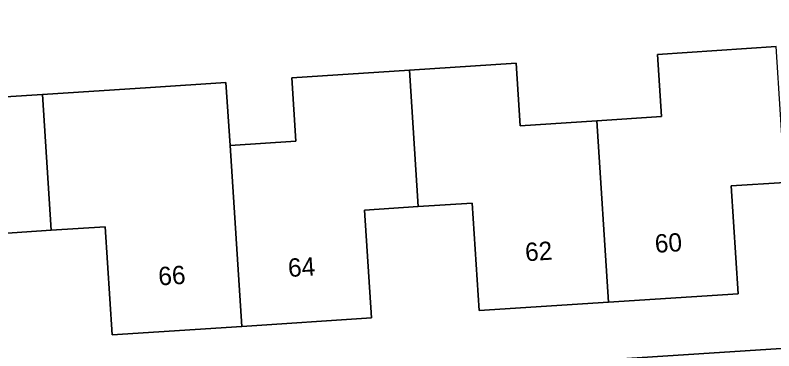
# Model space of a CAD drawing. Extents: x 159680 to 160786, y 387323 to 388340.
# Drawn here: x 160270.7 to 160312.14, y 388040.47 to 388058.78 of the extents above; entities that cross this region are included whole.
import ezdxf

# ---------------------------------------------------------------- set-up
doc = ezdxf.new("R2010")
doc.units = 0
for name, color, linetype in [('IMGEO_Erf', 7, 'Continuous'), ('IMGEO_Pand', 7, 'Continuous'), ('IMGEO_Pand_nummerreeks', 7, 'Continuous'), ('IMGEO_Voetpad_open', 7, 'Continuous')]:
    doc.layers.add(name, color=color, linetype=linetype)

msp = doc.modelspace()

# ---------------------------------------------------------------- linework, layer by layer
at = {"layer": 'IMGEO_Erf'}
for points in [[(160263.044, 388037.396), (160343.46, 388042.602), (160345.786, 388042.758), (160345.247, 388051.01), (160344.051, 388069.366)], [(160265.829, 388054.048), (160272.192, 388054.462), (160278.093, 388054.845), (160282.217, 388055.113), (160282.441, 388051.673), (160286.037, 388051.907), (160285.812, 388055.369), (160292.23, 388055.786), (160298.056, 388056.164), (160298.277, 388052.752), (160302.469, 388053.024), (160306.005, 388053.254), (160305.785, 388056.646), (160312.26, 388057.067)], [(160312.74, 388049.657), (160309.808, 388049.466), (160310.191, 388043.579), (160303.112, 388043.119), (160296.035, 388042.659), (160295.654, 388048.528), (160292.718, 388048.337), (160289.781, 388048.146), (160290.163, 388042.259), (160283.082, 388041.799), (160275.998, 388041.338), (160275.614, 388047.241), (160272.67, 388047.05), (160269.724, 388046.858)]]:
    msp.add_lwpolyline(points, dxfattribs=at)
at = {"layer": 'IMGEO_Pand'}
for points in [[(160303.112, 388043.119), (160310.191, 388043.579), (160309.808, 388049.466), (160312.74, 388049.657), (160312.26, 388057.067), (160305.785, 388056.646), (160306.005, 388053.254), (160302.469, 388053.024)], [(160292.718, 388048.337), (160295.654, 388048.528), (160296.035, 388042.659), (160303.112, 388043.119), (160302.469, 388053.024), (160298.277, 388052.752), (160298.056, 388056.164), (160292.23, 388055.786)], [(160292.23, 388055.786), (160285.812, 388055.369), (160286.037, 388051.907), (160282.441, 388051.673), (160283.082, 388041.799), (160290.163, 388042.259), (160289.781, 388048.146), (160292.718, 388048.337)], [(160272.192, 388054.462), (160272.67, 388047.05), (160275.614, 388047.241), (160275.998, 388041.338), (160283.082, 388041.799), (160282.441, 388051.673), (160282.217, 388055.113), (160278.093, 388054.845)], [(160272.192, 388054.462), (160265.829, 388054.048), (160266.054, 388050.585), (160262.203, 388050.335), (160262.518, 388045.489), (160262.843, 388040.499), (160270.107, 388040.971), (160269.724, 388046.858), (160272.67, 388047.05)]]:
    msp.add_lwpolyline(points, close=True, dxfattribs=at)
at = {"layer": 'IMGEO_Voetpad_open'}
msp.add_lwpolyline([(160348.847, 388040.655), (160348.743, 388041.699), (160348.668, 388042.906), (160345.786, 388042.758), (160343.46, 388042.602), (160263.044, 388037.396), (160261.609, 388037.303), (160241.021, 388036.065)], dxfattribs=at)

# ---------------------------------------------------------------- texts
at = {"layer": 'IMGEO_Pand_nummerreeks'}
for s, rotation, p in [('60', 3.7184, (160305.667, 388045.811)), ('62', 3.7184, (160298.583, 388045.35)), ('64', 3.7201, (160285.634, 388044.491)), ('66', 3.7201, (160278.551, 388044.03))]:
    msp.add_text(s, height=1, rotation=rotation, dxfattribs=at).set_placement(p)

doc.saveas('drawing.dxf')
